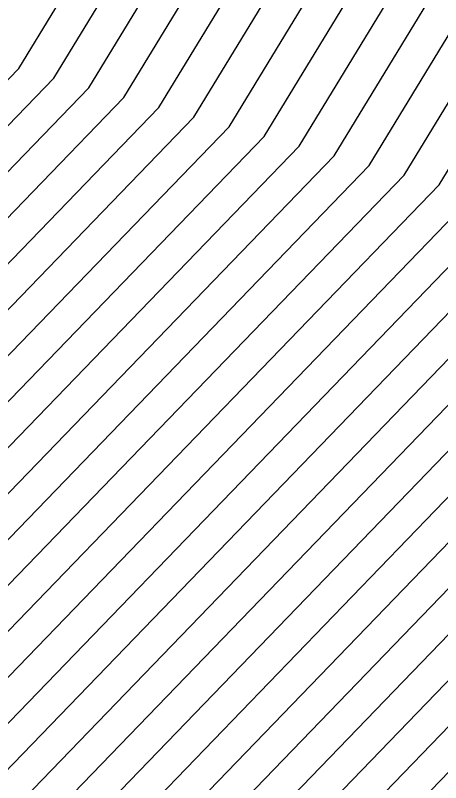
# Model space of a CAD drawing. Extents: x 2356077 to 2359823, y 225951 to 227822.
# Drawn here: x 2357227.63 to 2357231.43, y 226674 to 226680.85 of the extents above; entities that cross this region are included whole.
import ezdxf

# ---------------------------------------------------------------- set-up
doc = ezdxf.new("R2010")
doc.units = 0
for name, color, linetype in [('DTM Contours Major', 7, 'Continuous'), ('DTM Contours Minor', 7, 'Continuous'), ('Exist DTM Breakline', 7, 'Continuous')]:
    doc.layers.add(name, color=color, linetype=linetype)

msp = doc.modelspace()

# ---------------------------------------------------------------- linework, layer by layer
at = {"layer": 'DTM Contours Major'}
for points in [[(2357228.9135, 226680.0249), (2357232.4412, 226685.8095), (2357232.7834, 226686.5019), (2357233.0589, 226687.1063), (2357233.3005, 226687.6997), (2357233.5071, 226688.2829), (2357233.6774, 226688.8572), (2357233.8103, 226689.4236), (2357233.9044, 226689.9831), (2357234.002, 226690.9596), (2357234.2439, 226692.1843), (2357234.0149, 226692.8087), (2357233.3319, 226693.8997), (2357232.8539, 226694.7041), (2357230.0897, 226698.0672)], [(2357230.4768, 226679.5927), (2357233.4579, 226684.4808), (2357234.1531, 226686.0103), (2357234.454, 226686.7516), (2357234.711, 226687.4902), (2357235.0934, 226688.9511), (2357235.2353, 226689.6837), (2357235.3116, 226690.3656), (2357235.3436, 226691.0474), (2357235.4122, 226691.605), (2357235.6412, 226692.7651), (2357235.517, 226693.4958), (2357234.594, 226694.9103), (2357233.871, 226695.9812)], [(2357211.0896, 226665.3628), (2357212.1025, 226665.6972), (2357212.3576, 226665.7393), (2357216.3328, 226665.5343), (2357217.1313, 226665.5803), (2357218.2125, 226665.5854), (2357218.8866, 226665.804), (2357219.3614, 226666.0571), (2357219.6314, 226666.1635), (2357220.3484, 226666.494), (2357221.507, 226667.1118), (2357221.5819, 226667.1301), (2357221.8308, 226667.2766), (2357221.9094, 226667.3627), (2357222.2725, 226667.5454), (2357222.4952, 226667.6397), (2357223.5678, 226667.8611), (2357223.6925, 226668.1007), (2357223.6694, 226669.5393), (2357223.8307, 226670.2903), (2357223.78, 226673.4547), (2357223.6749, 226674.6024), (2357228.9135, 226680.0249)], [(2357211.2428, 226664.5069), (2357212.4167, 226664.8945), (2357212.6948, 226664.951), (2357215.3451, 226664.8143), (2357216.209, 226664.8298), (2357216.9708, 226664.8784), (2357217.8359, 226664.8338), (2357218.542, 226665.1548), (2357219.146, 226665.4769), (2357219.6992, 226665.6825), (2357221.9531, 226666.8842), (2357222.1706, 226666.9944), (2357222.6335, 226667.1904), (2357222.6316, 226667.2063), (2357222.9467, 226667.4048), (2357223.3455, 226667.5172), (2357224.4155, 226667.7354), (2357224.5977, 226667.9395), (2357224.5797, 226669.0632), (2357224.739, 226669.9369), (2357224.6974, 226672.5345), (2357224.5952, 226673.5044), (2357230.4768, 226679.5927)], [(2357211.1272, 226663.6084), (2357211.3889, 226663.6487), (2357212.7283, 226664.0909), (2357213.0292, 226664.1627), (2357214.5402, 226664.0848), (2357215.4327, 226664.0449), (2357216.0605, 226664.1544), (2357217.3698, 226664.0869), (2357218.2028, 226664.5085), (2357218.9542, 226664.9091), (2357219.7931, 226665.2671), (2357222.3342, 226666.622), (2357222.5815, 226666.7423), (2357223.4246, 226667.1021), (2357223.8944, 226667.3306), (2357225.2634, 226667.6097), (2357225.5027, 226667.7966), (2357225.4878, 226668.7212), (2357225.6475, 226669.5731), (2357225.6148, 226671.615), (2357225.5154, 226672.4065), (2357232.0402, 226679.1604)], [(2357211.2096, 226662.7488), (2357211.5247, 226662.7871), (2357213.0373, 226663.2865), (2357213.3625, 226663.3746), (2357214.6539, 226663.3079), (2357215.3938, 226663.3525), (2357215.7888, 226663.3974), (2357216.8803, 226663.3411), (2357217.8763, 226663.869), (2357218.8506, 226664.356), (2357219.768, 226664.7882), (2357222.6993, 226666.3513), (2357222.9824, 226666.486), (2357224.2095, 226667.0056), (2357224.3441, 226667.0712), (2357224.9691, 226667.2512), (2357226.1112, 226667.4841), (2357226.4075, 226667.6629), (2357226.3954, 226668.4172), (2357226.5564, 226669.1822), (2357226.5321, 226670.6957), (2357226.4357, 226671.3086), (2357233.6035, 226678.7282)], [(2357216.4044, 226662.6187), (2357217.5882, 226663.2499), (2357218.7333, 226663.79), (2357219.7137, 226664.2939), (2357223.0581, 226666.0771), (2357223.3794, 226666.228), (2357224.8298, 226666.8421), (2357225.2229, 226666.9471), (2357225.5657, 226667.0743), (2357226.9592, 226667.3584), (2357227.3121, 226667.5361), (2357227.3025, 226668.1393), (2357227.466, 226668.7493), (2357227.4495, 226669.7772), (2357227.3559, 226670.2107), (2357235.1669, 226678.296)]]:
    msp.add_lwpolyline(points, dxfattribs=at)
at = {"layer": 'DTM Contours Minor'}
for points in [[(2357230.1642, 226679.6791), (2357233.2545, 226684.7465), (2357233.7822, 226685.4151), (2357234.1104, 226686.1909), (2357235.0217, 226689.6792), (2357235.146, 226690.3086), (2357235.2624, 226691.0301), (2357235.2076, 226691.7166), (2357235.2617, 226692.1423), (2357235.3666, 226692.6735), (2357235.0832, 226693.5207), (2357234.0259, 226695.1162), (2357233.2328, 226696.2549), (2357232.1618, 226697.5578), (2357230.8509, 226699.0683), (2357229.5337, 226700.2726), (2357227.7041, 226701.6725), (2357225.0852, 226703.2462), (2357215.1774, 226707.5661), (2357212.3489, 226708.3574), (2357208.2527, 226710.0168)], [(2357229.5388, 226679.852), (2357232.8479, 226685.278), (2357233.2101, 226685.9981), (2357233.5163, 226686.66), (2357233.7867, 226687.3128), (2357234.0198, 226687.9574), (2357234.2138, 226688.595), (2357234.3674, 226689.2268), (2357234.4789, 226689.8538), (2357234.5436, 226690.4367), (2357234.5685, 226691.0172), (2357234.6181, 226691.481), (2357234.8037, 226692.4213), (2357234.6033, 226693.0986), (2357233.8668, 226694.3229), (2357233.2143, 226695.2714), (2357229.7997, 226699.4226)], [(2357229.2262, 226679.9385), (2357232.6446, 226685.5437), (2357232.9941, 226686.2518), (2357233.2845, 226686.8857), (2357233.54, 226687.5094), (2357233.7591, 226688.1239), (2357233.9404, 226688.7304), (2357234.0827, 226689.3299), (2357234.1844, 226689.9236), (2357234.2417, 226690.4743), (2357234.2677, 226691.0055), (2357234.5237, 226692.3021), (2357234.3119, 226692.9503), (2357233.5868, 226694.115), (2357233.0364, 226694.985), (2357229.9494, 226698.7409)], [(2357228.6008, 226680.1114), (2357232.2379, 226686.0752), (2357232.5761, 226686.7493), (2357232.8368, 226687.3231), (2357233.0651, 226687.885), (2357233.2599, 226688.4361), (2357233.4202, 226688.9775), (2357233.5448, 226689.5101), (2357233.6326, 226690.035), (2357233.6807, 226690.5197), (2357233.7395, 226690.929), (2357233.9642, 226692.0672), (2357233.7142, 226692.6716), (2357233.0932, 226693.6783), (2357232.669, 226694.4262), (2357230.2178, 226697.4085)], [(2357228.2882, 226680.1978), (2357232.0346, 226686.3409), (2357232.3716, 226686.9942), (2357232.6175, 226687.5363), (2357232.8326, 226688.0659), (2357233.0158, 226688.5841), (2357233.1664, 226689.0919), (2357233.2833, 226689.5904), (2357233.3656, 226690.0804), (2357233.4105, 226690.5318), (2357233.4778, 226690.903), (2357233.6846, 226691.9503), (2357233.4099, 226692.5389), (2357232.8647, 226693.4529), (2357232.4821, 226694.1506), (2357230.6815, 226696.3414)], [(2357231.4148, 226679.3333), (2357234.0679, 226683.6836), (2357234.426, 226684.5585), (2357234.7555, 226685.3869), (2357235.0754, 226686.2133), (2357235.3535, 226687.0387), (2357235.5878, 226687.8631), (2357235.7761, 226688.6867), (2357235.9166, 226689.5096), (2357236.0029, 226690.2783), (2357236.0654, 226691.0155), (2357236.4755, 226693.0924), (2357236.4625, 226693.8541), (2357235.3855, 226695.1803), (2357234.9173, 226696.217)], [(2357231.1022, 226679.4198), (2357233.8645, 226683.9493), (2357234.208, 226684.8001), (2357234.5475, 226685.5987), (2357234.8595, 226686.398), (2357235.1297, 226687.1952), (2357235.3562, 226687.9907), (2357235.5369, 226688.785), (2357235.6699, 226689.5784), (2357235.7493, 226690.3197), (2357235.8095, 226691.0189), (2357236.1972, 226692.9825), (2357236.1532, 226693.7275), (2357235.0781, 226695.1113), (2357234.5572, 226696.1522)], [(2357230.7895, 226679.5062), (2357233.6612, 226684.2151), (2357233.9993, 226685.0332), (2357234.3435, 226685.8083), (2357234.6482, 226686.5797), (2357234.9116, 226687.3479), (2357235.1317, 226688.1137), (2357235.3066, 226688.8778), (2357235.4343, 226689.6407), (2357235.5093, 226690.3536), (2357235.5559, 226691.0335), (2357235.919, 226692.8726), (2357235.8402, 226693.6054), (2357234.8005, 226695.0266), (2357234.2078, 226696.0744)], [(2357227.6628, 226680.3707), (2357231.6279, 226686.8724), (2357231.9703, 226687.4747), (2357232.1853, 226687.9503), (2357232.3731, 226688.413), (2357232.533, 226688.8638), (2357232.6643, 226689.3034), (2357232.7663, 226689.7328), (2357232.8384, 226690.153), (2357232.8909, 226690.5293), (2357233.1253, 226691.7165), (2357232.7897, 226692.2876), (2357232.4222, 226692.9965), (2357232.1021, 226693.6018), (2357230.6696, 226695.3499), (2357230.1217, 226695.8998)], [(2357227.9755, 226680.2843), (2357231.8312, 226686.6067), (2357232.1697, 226687.2362), (2357232.4004, 226687.7455), (2357232.602, 226688.2421), (2357232.7737, 226688.7268), (2357232.9148, 226689.2007), (2357233.0242, 226689.6647), (2357233.1014, 226690.1197), (2357233.1482, 226690.5332), (2357233.405, 226691.8335), (2357233.1019, 226692.4108), (2357232.6421, 226693.2252), (2357232.2931, 226693.8776), (2357230.6864, 226695.8325)], [(2357229.8515, 226679.7656), (2357233.0512, 226685.0123), (2357233.4376, 226685.7369), (2357233.7618, 226686.425), (2357234.0498, 226687.1051), (2357234.2724, 226687.8044), (2357234.7819, 226689.7638), (2357234.8785, 226690.3826), (2357234.9121, 226690.9963), (2357234.9013, 226691.6097), (2357235.0846, 226692.5447), (2357234.8799, 226693.2651), (2357234.1832, 226694.5285), (2357233.382, 226695.5704)], [(2357210.963, 226666.0462), (2357211.849, 226666.3387), (2357212.0841, 226666.3702), (2357217.4089, 226666.0956), (2357218.1006, 226666.1932), (2357219.1655, 226666.325), (2357219.7847, 226666.6551), (2357220.0216, 226666.7398), (2357220.438, 226666.9309), (2357220.8258, 226667.146), (2357221.0057, 226667.2611), (2357221.1783, 226667.3826), (2357221.4727, 226667.5476), (2357221.9219, 226667.7378), (2357222.0611, 226667.7927), (2357222.8898, 226667.9616), (2357222.9678, 226668.2594), (2357222.9851, 226669.9918), (2357223.1038, 226670.5867), (2357223.046, 226674.1927), (2357222.9387, 226675.4807), (2357227.6628, 226680.3707)], [(2357210.995, 226665.8754), (2357211.9126, 226666.1784), (2357212.1529, 226666.2125), (2357217.261, 226665.949), (2357218.1875, 226666.0493), (2357219.0955, 226666.1946), (2357219.6767, 226666.5045), (2357220.0562, 226666.6424), (2357220.5929, 226666.9037), (2357220.9597, 226667.0993), (2357221.0849, 226667.1786), (2357221.2655, 226667.3031), (2357221.4389, 226667.4344), (2357221.819, 226667.609), (2357222.1715, 226667.7555), (2357223.0593, 226667.9365), (2357223.149, 226668.2156), (2357223.1435, 226669.936), (2357223.2855, 226670.5111), (2357223.2295, 226674.0079), (2357223.1227, 226675.2611), (2357227.9755, 226680.2843)], [(2357211.0267, 226665.7046), (2357211.976, 226666.0181), (2357212.2214, 226666.0548), (2357216.4093, 226665.8388), (2357217.2042, 226665.8248), (2357218.256, 226665.8915), (2357219.0257, 226666.0643), (2357219.4518, 226666.2915), (2357219.6071, 226666.3662), (2357220.0896, 226666.5463), (2357221.2279, 226667.1491), (2357221.2821, 226667.1717), (2357221.5332, 226667.3598), (2357221.8487, 226667.5364), (2357222.2801, 226667.7179), (2357223.2288, 226667.9114), (2357223.3302, 226668.175), (2357223.3038, 226669.8803), (2357223.4673, 226670.4365), (2357223.413, 226673.8234), (2357223.3068, 226675.0415), (2357228.2882, 226680.1978)], [(2357211.0582, 226665.5338), (2357212.0393, 226665.8577), (2357212.2896, 226665.8971), (2357216.3696, 226665.6866), (2357217.1678, 226665.7031), (2357218.2517, 226665.7376), (2357218.9561, 226665.9341), (2357219.4063, 226666.1742), (2357220.2429, 226666.5308), (2357221.3865, 226667.1407), (2357221.4566, 226667.1634), (2357221.6915, 226667.3028), (2357221.627, 226667.2868), (2357221.8083, 226667.4313), (2357222.3878, 226667.6794), (2357223.3983, 226667.8862), (2357223.5114, 226668.1368), (2357223.4865, 226669.6881), (2357223.649, 226670.3629), (2357223.5965, 226673.639), (2357223.4908, 226674.8219), (2357228.6008, 226680.1114)], [(2357223.9634, 226673.2706), (2357223.859, 226674.3828), (2357229.2262, 226679.9385)], [(2357211.1516, 226665.0207), (2357212.2285, 226665.3762), (2357212.493, 226665.424), (2357216.2765, 226665.2288), (2357217.058, 226665.3319), (2357218.084, 226665.2836), (2357218.7483, 226665.544), (2357219.2732, 226665.8239), (2357219.6512, 226665.9628), (2357220.465, 226666.37), (2357221.9114, 226667.1402), (2357222.1613, 226667.2461), (2357222.1106, 226667.2295), (2357222.3107, 226667.3912), (2357222.7014, 226667.5566), (2357222.9812, 226667.622), (2357223.9069, 226667.8108), (2357224.0546, 226668.0328), (2357224.0341, 226669.3145), (2357224.194, 226670.1491), (2357224.1469, 226673.0865), (2357224.043, 226674.1632), (2357229.5388, 226679.852)], [(2357211.1822, 226664.8495), (2357212.2914, 226665.2157), (2357212.5604, 226665.2663), (2357215.3485, 226665.1225), (2357216.2565, 226665.0905), (2357217.0499, 226665.1828), (2357218.0061, 226665.1334), (2357218.6793, 226665.4142), (2357219.2299, 226665.7077), (2357219.6597, 226665.8629), (2357220.5036, 226666.2975), (2357221.9998, 226667.0924), (2357222.322, 226667.2289), (2357222.4155, 226667.3281), (2357222.7969, 226667.5118), (2357223.1036, 226667.5873), (2357224.0764, 226667.7857), (2357224.2357, 226668.0006), (2357224.2161, 226669.2209), (2357224.3756, 226670.0814), (2357224.3304, 226672.9025), (2357224.2271, 226673.9436), (2357229.8515, 226679.7656)], [(2357211.2126, 226664.6783), (2357212.3541, 226665.0551), (2357212.6277, 226665.1086), (2357215.3455, 226664.9684), (2357216.2332, 226664.9605), (2357217.0183, 226665.0302), (2357217.923, 226664.9835), (2357218.6106, 226665.2844), (2357219.1881, 226665.5924), (2357219.6665, 226665.7639), (2357221.221, 226666.587), (2357221.8714, 226666.9337), (2357222.0851, 226667.0433), (2357222.4861, 226667.2132), (2357222.5213, 226667.2684), (2357222.8857, 226667.4642), (2357223.2254, 226667.5524), (2357224.2459, 226667.7605), (2357224.4167, 226667.9683), (2357224.3981, 226669.1293), (2357224.5571, 226670.0212), (2357224.5139, 226672.7184), (2357224.4111, 226673.724), (2357230.1642, 226679.6791)], [(2357211.0518, 226664.2953), (2357211.2727, 226664.3355), (2357212.4792, 226664.7339), (2357212.7619, 226664.7933), (2357215.349, 226664.6599), (2357216.1853, 226664.6983), (2357216.9153, 226664.7271), (2357217.7461, 226664.6843), (2357218.4736, 226665.0252), (2357219.1053, 226665.3621), (2357219.7423, 226665.6123), (2357222.0315, 226666.833), (2357222.2542, 226666.9445), (2357222.7653, 226667.161), (2357222.96, 226667.3252), (2357223.4641, 226667.4817), (2357224.5851, 226667.7103), (2357224.7787, 226667.91), (2357224.7614, 226668.9907), (2357224.9207, 226669.8635), (2357224.8808, 226672.3505), (2357224.7792, 226673.2848), (2357230.7895, 226679.5062)], [(2357211.0715, 226664.1236), (2357211.3022, 226664.164), (2357212.5417, 226664.5732), (2357212.8288, 226664.6357), (2357215.3585, 226664.5052), (2357216.1618, 226664.566), (2357216.855, 226664.576), (2357217.6542, 226664.5348), (2357218.4054, 226664.8958), (2357219.0654, 226665.2477), (2357219.768, 226665.533), (2357222.1086, 226666.781), (2357222.3369, 226666.8943), (2357222.9679, 226667.1615), (2357223.076, 226667.2685), (2357223.5803, 226667.4457), (2357224.7547, 226667.6851), (2357224.9597, 226667.881), (2357224.943, 226668.9203), (2357225.1024, 226669.7916), (2357225.0643, 226672.1666), (2357224.9633, 226673.0653), (2357231.1022, 226679.4198)], [(2357211.0907, 226663.9519), (2357211.3315, 226663.9923), (2357212.604, 226664.4125), (2357212.8957, 226664.478), (2357215.3763, 226664.3501), (2357216.1383, 226664.4331), (2357216.7915, 226664.4251), (2357217.5606, 226664.3854), (2357218.3375, 226664.7665), (2357219.0266, 226665.1339), (2357219.7828, 226665.4478), (2357222.1846, 226666.7284), (2357222.4189, 226666.8439), (2357223.1253, 226667.143), (2357223.1922, 226667.2125), (2357223.6928, 226667.4089), (2357224.9242, 226667.66), (2357225.1407, 226667.8524), (2357225.1247, 226668.8521), (2357225.2841, 226669.7195), (2357225.2478, 226671.9827), (2357225.1473, 226672.8457), (2357231.4148, 226679.3333)], [(2357211.1092, 226663.7802), (2357211.3604, 226663.8206), (2357212.6662, 226664.2517), (2357212.9625, 226664.3204), (2357215.4069, 226664.1943), (2357216.1149, 226664.2996), (2357216.7259, 226664.2743), (2357217.4657, 226664.2361), (2357218.27, 226664.6374), (2357218.9894, 226665.021), (2357219.7905, 226665.3588), (2357222.2598, 226666.6754), (2357222.5004, 226666.7932), (2357223.2637, 226667.1164), (2357223.3083, 226667.157), (2357223.7992, 226667.3709), (2357225.0938, 226667.6349), (2357225.3217, 226667.8243), (2357225.3063, 226668.7858), (2357225.4658, 226669.6468), (2357225.4313, 226671.7988), (2357225.3314, 226672.6261), (2357231.7275, 226679.2469)], [(2357211.1447, 226663.4365), (2357211.4171, 226663.4767), (2357212.7903, 226663.9301), (2357213.0959, 226664.0051), (2357214.5602, 226663.9296), (2357215.4247, 226663.907), (2357215.999, 226664.0034), (2357217.2731, 226663.9377), (2357218.1362, 226664.3799), (2357218.9307, 226664.799), (2357219.7923, 226665.1736), (2357222.408, 226666.5683), (2357222.6622, 226666.6912), (2357223.6241, 226667.0986), (2357223.9657, 226667.2854), (2357225.433, 226667.5846), (2357225.6836, 226667.7692), (2357225.6694, 226668.6581), (2357225.8292, 226669.4981), (2357225.7982, 226671.4311), (2357225.6995, 226672.1869), (2357232.3529, 226679.074)], [(2357211.1616, 226663.2647), (2357211.4448, 226663.3045), (2357212.8522, 226663.7692), (2357213.1626, 226663.8475), (2357214.5812, 226663.7743), (2357215.4167, 226663.7688), (2357215.9427, 226663.8521), (2357217.1757, 226663.7885), (2357218.9118, 226664.6889), (2357219.7888, 226665.0786), (2357222.4814, 226666.5143), (2357222.7426, 226666.64), (2357223.7929, 226667.0848), (2357223.9694, 226667.2265), (2357225.6025, 226667.5595), (2357225.8646, 226667.7422), (2357225.8509, 226668.5962), (2357226.011, 226669.4216), (2357225.9817, 226671.2472), (2357225.8835, 226671.9673), (2357232.6655, 226678.9875)], [(2357211.178, 226663.0927), (2357211.472, 226663.1322), (2357212.914, 226663.6083), (2357213.2292, 226663.6898), (2357214.6035, 226663.6189), (2357215.409, 226663.6302), (2357215.8896, 226663.7006), (2357217.0777, 226663.6393), (2357218.0046, 226664.1235), (2357218.8922, 226664.5784), (2357219.7833, 226664.9826), (2357222.5544, 226666.4601), (2357222.8227, 226666.5888), (2357223.9408, 226667.0622), (2357224.0897, 226667.174), (2357224.7063, 226667.317), (2357225.7721, 226667.5343), (2357226.0455, 226667.7155), (2357226.0324, 226668.5355), (2357226.1928, 226669.3435), (2357226.1652, 226671.0633), (2357226.0676, 226671.7478), (2357232.9782, 226678.9011)], [(2357211.194, 226662.9208), (2357211.4986, 226662.9597), (2357212.9757, 226663.4474), (2357213.2959, 226663.5322), (2357214.6276, 226663.4635), (2357215.4013, 226663.4915), (2357215.8385, 226663.5491), (2357216.9792, 226663.4902), (2357217.9399, 226663.996), (2357218.8718, 226664.4675), (2357219.7763, 226664.8858), (2357222.627, 226666.4058), (2357222.9027, 226666.5374), (2357224.0781, 226667.0351), (2357224.2168, 226667.1225), (2357224.8384, 226667.2842), (2357225.9417, 226667.5092), (2357226.2265, 226667.689), (2357226.2139, 226668.4758), (2357226.3746, 226669.2638), (2357226.3487, 226670.8795), (2357226.2516, 226671.5282), (2357233.2909, 226678.8146)], [(2357211.5501, 226662.6141), (2357213.0988, 226663.1255), (2357213.4291, 226663.2169), (2357214.6832, 226663.1522), (2357215.7401, 226663.2457), (2357216.7811, 226663.1921), (2357217.8141, 226663.7427), (2357218.8287, 226664.2441), (2357219.7586, 226664.6902), (2357222.7714, 226666.2966), (2357223.062, 226666.4344), (2357224.3372, 226666.9744), (2357224.5716, 226667.0531), (2357225.0982, 226667.2178), (2357226.2808, 226667.459), (2357226.5884, 226667.637), (2357226.5768, 226668.3595), (2357226.7383, 226669.0989), (2357226.7156, 226670.5119), (2357226.6197, 226671.089), (2357233.9162, 226678.6417)], [(2357211.5747, 226662.441), (2357213.1601, 226662.9644), (2357213.4957, 226663.0593), (2357214.7167, 226662.9963), (2357215.3793, 226663.0739), (2357215.6921, 226663.094), (2357216.6853, 226663.0478), (2357217.7534, 226663.6173), (2357219.7484, 226664.5917), (2357222.8433, 226666.2419), (2357223.1415, 226666.3829), (2357224.4625, 226666.9423), (2357224.7659, 226667.033), (2357225.2246, 226667.1839), (2357226.4504, 226667.4338), (2357226.7693, 226667.6114), (2357226.7583, 226668.3028), (2357226.9202, 226669.0139), (2357226.8991, 226670.3281), (2357226.8038, 226670.8694), (2357234.2289, 226678.5553)], [(2357211.5984, 226662.2675), (2357213.2214, 226662.8033), (2357213.5624, 226662.9017), (2357214.7563, 226662.8401), (2357215.3723, 226662.9344), (2357215.6446, 226662.9423), (2357216.0969, 226662.9189), (2357216.5905, 226662.9041), (2357217.695, 226663.4931), (2357218.7826, 226664.0184), (2357219.7375, 226664.4927), (2357222.915, 226666.187), (2357223.2209, 226666.3313), (2357224.586, 226666.9094), (2357224.9296, 226667.0067), (2357225.3471, 226667.1492), (2357226.62, 226667.4087), (2357226.9503, 226667.586), (2357226.9397, 226668.2471), (2357227.1021, 226668.9272), (2357227.0826, 226670.1444), (2357226.9878, 226670.6498), (2357234.5415, 226678.4689)], [(2357211.6211, 226662.0937), (2357213.2825, 226662.6422), (2357213.629, 226662.744), (2357214.805, 226662.6834), (2357215.3654, 226662.7948), (2357215.5976, 226662.7905), (2357216.0253, 226662.7684), (2357216.4968, 226662.7611), (2357217.6396, 226663.3704), (2357218.7584, 226663.9046), (2357219.7259, 226664.3935), (2357222.9866, 226666.1321), (2357223.3001, 226666.2796), (2357224.7084, 226666.8759), (2357225.0798, 226666.9776), (2357225.4628, 226667.113), (2357226.7896, 226667.3836), (2357227.1312, 226667.5609), (2357227.1211, 226668.1925), (2357227.284, 226668.839), (2357227.266, 226669.9608), (2357227.1719, 226670.4303), (2357234.8542, 226678.3824)], [(2357216.3136, 226662.4772), (2357217.5427, 226663.1326), (2357218.7073, 226663.6746), (2357219.701, 226664.194), (2357223.1295, 226666.0221), (2357223.4585, 226666.1763), (2357224.9505, 226666.808), (2357225.3619, 226666.9157), (2357225.6394, 226667.0296), (2357227.1288, 226667.3333), (2357227.4931, 226667.5117), (2357227.4838, 226668.0875), (2357227.648, 226668.6584), (2357227.633, 226669.5938), (2357227.54, 226669.9911), (2357235.4795, 226678.2095)]]:
    msp.add_lwpolyline(points, dxfattribs=at)
at = {"layer": 'Exist DTM Breakline'}
msp.add_spline([(2357185.7096, 226723.5614), (2357185.9998, 226706.0974), (2357189.2629, 226681.4721), (2357206.2071, 226660.2254), (2357233.2527, 226666.3801), (2357241.1587, 226659.2956), (2357238.9281, 226647.8315), (2357226.8631, 226640.5682)], degree=3, dxfattribs=at)

doc.saveas('drawing.dxf')
